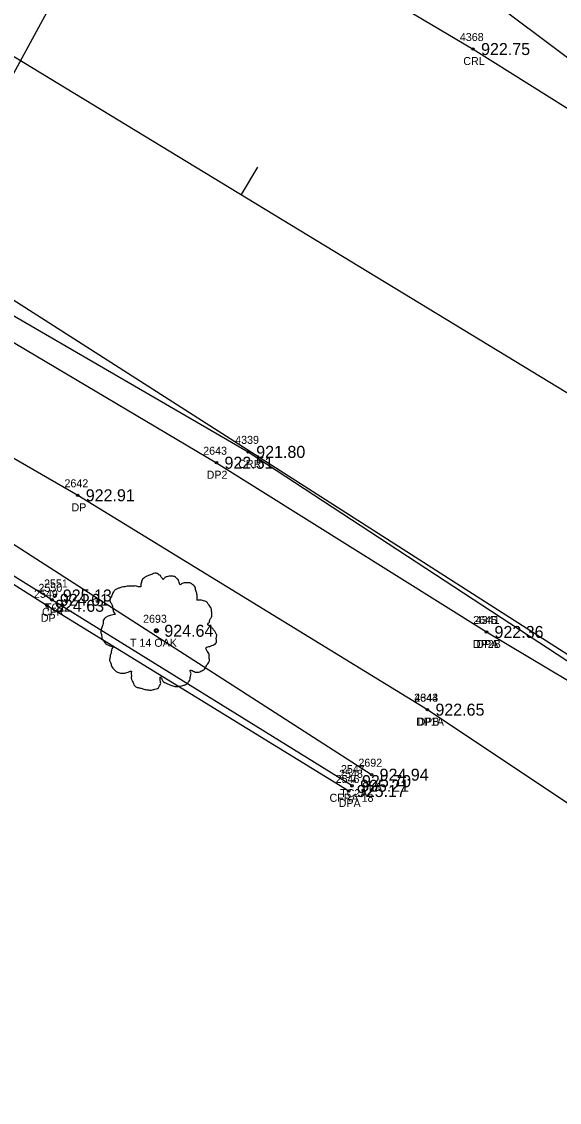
# Model space of a CAD drawing. Extents: x 1575382 to 1578175, y 1099175 to 1101955.
# Drawn here: x 1576940.1 to 1577007.3, y 1100268.6 to 1100403.7 of the extents above; entities that cross this region are included whole.
import ezdxf

# ---------------------------------------------------------------- set-up
doc = ezdxf.new("R2010")
doc.units = 0
for name, color, linetype in [('RD_EX_Conc', 7, 'Continuous'), ('RD_EX_Conc_txCode', 7, 'Continuous'), ('RD_EX_Driveway', 7, 'Continuous'), ('RD_EX_Driveway_txCode', 7, 'Continuous'), ('RD_EX_H2O', 7, 'Continuous'), ('RD_EX_H2O_txCode', 7, 'Continuous'), ('RD_EX_TX_Conc_ELEV', 7, 'Continuous'), ('RD_EX_TX_Driveway_ELEV', 7, 'Continuous'), ('RD_EX_TX_H2O_ELEV', 7, 'Continuous'), ('RD_EX_TX_VEG_ELEV', 7, 'Continuous'), ('RD_EX_VEG', 7, 'Continuous'), ('RD_EX_VEG_txCode', 7, 'Continuous'), ('RD_HC_Cl', 7, 'Continuous'), ('RD_HC_Data_Tic', 7, 'Continuous'), ('RD_SMD_Locator', 7, 'Continuous')]:
    doc.layers.add(name, color=color, linetype=linetype)

msp = doc.modelspace()

# ---------------------------------------------------------------- linework, layer by layer
at = {"layer": 'RD_EX_Conc'}
msp.add_lwpolyline([(1576981.4, 1100308.18), (1576943.85, 1100331.43), (1576924.98, 1100343.19), (1576916.83, 1100330.69), (1576913.19, 1100327.35), (1576909.37, 1100328.34), (1576893.14, 1100337.22), (1576871.48, 1100298.09), (1576883.4, 1100291.4), (1576884.86, 1100289.3), (1576883.99, 1100287.3), (1576876.72, 1100284.98), (1576869.05, 1100286.96), (1576863.26, 1100292.26), (1576859.18, 1100299.54), (1576857.64, 1100305.14)], dxfattribs=at)
at = {"layer": 'RD_EX_Driveway'}
for points in [[(1576906.58, 1100382.84), (1576964.44, 1100348.56), (1576998.21, 1100327.41)], [(1576899.64, 1100371.95), (1576900.23, 1100371.56), (1576947.09, 1100344.49), (1576990.82, 1100317.7)], [(1576980.99, 1100307.53), (1576943.25, 1100330.68), (1576925.33, 1100342), (1576917.59, 1100330.22), (1576913.45, 1100326.46), (1576909.08, 1100327.4), (1576893.37, 1100336), (1576872.46, 1100298.43), (1576883.97, 1100292.11), (1576885.75, 1100289.25), (1576884.59, 1100286.58), (1576876.77, 1100284.19), (1576868.68, 1100286.22), (1576862.58, 1100291.76), (1576858.38, 1100299.12), (1576856.77, 1100304.99), (1576856.69, 1100315.85), (1576858.25, 1100324.63)], [(1576998.21, 1100327.41), (1577016.08, 1100316.76), (1577049.48, 1100295.26), (1577086.9, 1100272.05), (1577126.36, 1100247.4), (1577165.51, 1100224.21), (1577206.25, 1100198.27), (1577244.83, 1100174.15), (1577285.9, 1100148.9), (1577326.99, 1100123.52)], [(1576990.82, 1100317.7), (1577009.15, 1100305.51), (1577047.11, 1100281.55), (1577078.9, 1100261.07), (1577119.62, 1100236.03), (1577160.15, 1100210.84), (1577199.88, 1100187.28), (1577237.41, 1100163.66), (1577279.15, 1100137.79), (1577321.31, 1100111.73)]]:
    msp.add_lwpolyline(points, dxfattribs=at)
at = {"layer": 'RD_EX_H2O'}
for points in [[(1576929.91, 1100433), (1576951.7, 1100426.83), (1576996.53, 1100400.27), (1577038.81, 1100373.75), (1577079.67, 1100350.15), (1577122.69, 1100322.64), (1577157.62, 1100301.09), (1577195.23, 1100276.28), (1577240.04, 1100251.66), (1577278.94, 1100221.51), (1577312.77, 1100200.12), (1577352.78, 1100176.91)], [(1576900.37, 1100401.58), (1576904.28, 1100393.84), (1576927.49, 1100373.64), (1576968.41, 1100349.92), (1577010.57, 1100322.36), (1577050.41, 1100297.37), (1577087.05, 1100275.19), (1577127.2, 1100251.29), (1577165.43, 1100227.76), (1577206.9, 1100201.89), (1577246.29, 1100176.81), (1577287.62, 1100151.2), (1577327.03, 1100134.92)]]:
    msp.add_lwpolyline(points, dxfattribs=at)
at = {"layer": 'RD_EX_VEG'}
for points in [[(1577033.02, 1100308.81), (1576927.61, 1100376.18), (1576959.88, 1100435.54), (1577018.02, 1100391.97)], [(1576983.84, 1100309.57), (1576920.15, 1100350.48), (1576898.49, 1100349.89), (1576888.93, 1100338.46), (1576868.49, 1100299.45), (1576871.57, 1100293.09), (1576879.37, 1100288.73)]]:
    msp.add_lwpolyline(points, dxfattribs=at)
for centre, radius in [((1576956.92, 1100327.56), 0.25), ((1576956.91, 1100327.54), 0.0001)]:
    msp.add_circle(centre, radius, dxfattribs=at)
for points in [[(1576957.05, 1100334.72), (1576956.75, 1100334.75), (1576956.42, 1100334.65), (1576956.17, 1100334.55), (1576955.95, 1100334.47), (1576955.73, 1100334.37), (1576955.43, 1100334.2), (1576955.2, 1100334), (1576955.08, 1100333.75), (1576955.03, 1100333.52), (1576954.98, 1100333.25), (1576954.98, 1100333.07), (1576954.85, 1100333.05), (1576954.7, 1100333.07), (1576954.45, 1100333.15), (1576954.2, 1100333.15), (1576953.95, 1100333.15), (1576953.6, 1100333.12), (1576953.25, 1100333.12), (1576952.98, 1100333.07), (1576952.65, 1100333.02), (1576952.28, 1100332.9), (1576951.93, 1100332.77), (1576951.63, 1100332.52), (1576951.38, 1100332.05), (1576951.25, 1100331.7), (1576951.1, 1100331.45), (1576951.25, 1100331), (1576951.43, 1100330.65), (1576951.45, 1100330.45), (1576951.53, 1100330.03), (1576951.63, 1100329.8), (1576951.75, 1100329.6), (1576951.68, 1100329.58), (1576951.3, 1100329.53), (1576951, 1100329.43), (1576950.58, 1100329.2), (1576950.35, 1100328.98), (1576950.25, 1100328.65), (1576950.23, 1100328.3), (1576950.13, 1100328.1), (1576950.05, 1100327.83), (1576950.03, 1100327.75), (1576949.98, 1100327.43), (1576950.08, 1100326.98), (1576950.1, 1100326.63), (1576950.23, 1100326.4), (1576950.38, 1100326.23), (1576950.55, 1100325.98), (1576950.95, 1100325.75), (1576951.28, 1100325.65), (1576951.48, 1100325.63), (1576951.3, 1100325.13), (1576951.25, 1100324.78), (1576951.13, 1100324.38), (1576951.13, 1100324.3), (1576951.08, 1100323.83), (1576951.23, 1100323.5), (1576951.3, 1100323.13), (1576951.48, 1100322.9), (1576951.75, 1100322.6), (1576952.08, 1100322.38), (1576952.58, 1100322.25), (1576952.98, 1100322.28), (1576953.55, 1100322.45), (1576953.8, 1100322.53), (1576953.78, 1100322.35), (1576953.8, 1100321.98), (1576953.8, 1100321.55), (1576953.95, 1100321.23), (1576954.05, 1100320.95), (1576954.2, 1100320.7), (1576954.53, 1100320.48), (1576954.93, 1100320.4), (1576955.35, 1100320.25), (1576955.8, 1100320.18), (1576956.3, 1100320.15), (1576956.9, 1100320.3), (1576957.17, 1100320.43), (1576957.27, 1100320.6), (1576957.47, 1100320.98), (1576957.42, 1100321.2), (1576957.45, 1100321.8), (1576957.55, 1100321.63), (1576957.72, 1100321.28), (1576958.22, 1100320.98), (1576958.62, 1100320.8), (1576959.1, 1100320.65), (1576959.4, 1100320.58), (1576959.87, 1100320.65), (1576960.25, 1100320.73), (1576960.62, 1100320.85), (1576960.92, 1100321.13), (1576961.1, 1100321.4), (1576961.15, 1100321.68), (1576961.22, 1100322.05), (1576961.27, 1100322.23)], [(1576961.27, 1100322.23), (1576961.2, 1100322.4), (1576961.15, 1100322.65), (1576961.22, 1100322.63), (1576961.4, 1100322.58), (1576961.67, 1100322.45), (1576961.9, 1100322.38), (1576962.22, 1100322.4), (1576962.5, 1100322.5), (1576962.95, 1100322.78), (1576963.22, 1100323.25), (1576963.5, 1100323.65), (1576963.57, 1100323.98), (1576963.52, 1100324.2), (1576963.5, 1100324.7), (1576963.3, 1100324.95), (1576963.25, 1100325.08), (1576963.15, 1100325.48), (1576963.22, 1100325.53), (1576963.5, 1100325.58), (1576963.87, 1100325.7), (1576964.15, 1100325.83), (1576964.37, 1100326), (1576964.45, 1100326.23), (1576964.42, 1100326.63), (1576964.47, 1100327.03), (1576964.4, 1100327.18), (1576964.3, 1100327.33), (1576964.22, 1100327.53), (1576964.07, 1100327.68), (1576963.97, 1100327.83), (1576963.87, 1100327.93), (1576963.75, 1100328.08), (1576963.57, 1100328.2), (1576963.42, 1100328.25), (1576963.37, 1100328.4), (1576963.52, 1100328.6), (1576963.57, 1100328.7), (1576963.6, 1100328.93), (1576963.82, 1100329.28), (1576963.87, 1100329.68), (1576963.82, 1100330.1), (1576963.77, 1100330.37), (1576963.62, 1100330.65), (1576963.42, 1100330.9), (1576963.3, 1100331.07), (1576963.12, 1100331.2), (1576962.8, 1100331.32), (1576962.55, 1100331.37), (1576962.2, 1100331.37), (1576962, 1100331.42), (1576962.02, 1100331.47), (1576962.02, 1100331.62), (1576962.02, 1100331.9), (1576961.95, 1100332.35), (1576961.8, 1100332.85), (1576961.8, 1100332.87), (1576961.7, 1100333.12), (1576961.47, 1100333.32), (1576961.3, 1100333.42), (1576961.1, 1100333.55), (1576960.85, 1100333.57), (1576960.55, 1100333.57), (1576960.27, 1100333.52), (1576960.07, 1100333.42), (1576959.9, 1100333.3), (1576959.82, 1100333.45), (1576959.72, 1100333.75), (1576959.67, 1100333.9), (1576959.52, 1100334.07), (1576959.3, 1100334.27), (1576958.85, 1100334.4), (1576958.22, 1100334.32), (1576957.92, 1100334.12), (1576957.77, 1100333.95), (1576957.72, 1100334.07), (1576957.52, 1100334.27), (1576957.42, 1100334.45), (1576957.25, 1100334.57), (1576957.1, 1100334.67), (1576957, 1100334.72)]]:
    msp.add_spline(points, degree=3, dxfattribs=at)
at = {"layer": 'RD_HC_Cl'}
msp.add_line((1576898.25, 1100424.16), (1577339.91, 1100155.92), dxfattribs=at)
at = {"layer": 'RD_HC_Data_Tic'}
msp.add_line((1576967.55, 1100382.07), (1576969.63, 1100385.49), dxfattribs=at)
at = {"layer": 'RD_SMD_Locator'}
for centre in [(1576996.53, 1100400.27), (1576968.41, 1100349.92), (1576964.44, 1100348.56), (1576947.09, 1100344.49), (1576943.85, 1100331.43), (1576944.22, 1100331.97), (1576943.25, 1100330.68), (1576956.92, 1100327.56), (1576998.21, 1100327.41), (1576998.21, 1100327.41), (1576990.82, 1100317.7), (1576990.82, 1100317.7), (1576981.64, 1100308.77), (1576983.84, 1100309.57), (1576980.99, 1100307.53), (1576981.4, 1100308.18)]:
    msp.add_circle(centre, 0.15, dxfattribs=at)

# ---------------------------------------------------------------- texts
at = {"layer": 'RD_EX_Conc_txCode'}
for s, p in [('2550', (1576942.18, 1100332.43)), ('2551', (1576942.87, 1100332.97)), ('CFR', (1576942.63, 1100329.43)), ('TC2', (1576942.98, 1100329.97)), ('2548', (1576979.77, 1100309.18)), ('2547', (1576980.01, 1100309.77)), ('TC2A', (1576979.91, 1100306.77)), ('CFRA 18', (1576978.58, 1100306.18))]:
    msp.add_text(s, height=1, dxfattribs=at).set_placement(p)
at = {"layer": 'RD_EX_Driveway_txCode'}
for s, p in [('2643', (1576962.78, 1100349.56)), ('2642', (1576945.43, 1100345.49)), ('DP2', (1576963.21, 1100346.56)), ('DP', (1576946.31, 1100342.49)), ('2549', (1576941.62, 1100331.68)), ('DP', (1576942.47, 1100328.68)), ('2645', (1576996.55, 1100328.41)), ('4341', (1576996.86, 1100328.41)), ('DP2B', (1576996.51, 1100325.41)), ('DPA', (1576996.94, 1100325.41)), ('4343', (1576989.19, 1100318.7)), ('2644', (1576989.16, 1100318.7)), ('DP1A', (1576989.39, 1100315.7)), ('DPB', (1576989.57, 1100315.7)), ('2546', (1576979.34, 1100308.53)), ('DPA', (1576979.72, 1100305.53))]:
    msp.add_text(s, height=1, dxfattribs=at).set_placement(p)
at = {"layer": 'RD_EX_H2O_txCode'}
for s, p in [('4368', (1576994.88, 1100401.27)), ('CRL', (1576995.31, 1100398.27)), ('4339', (1576966.78, 1100350.92)), ('CRR', (1576967.16, 1100347.92))]:
    msp.add_text(s, height=1, dxfattribs=at).set_placement(p)
at = {"layer": 'RD_EX_TX_Conc_ELEV'}
for s, p in [('924.61', (1576944.85, 1100330.68)), ('925.13', (1576945.22, 1100331.22)), ('925.21', (1576982.4, 1100307.43)), ('925.70', (1576982.64, 1100308.02))]:
    msp.add_text(s, height=1.5, dxfattribs=at).set_placement(p)
at = {"layer": 'RD_EX_TX_Driveway_ELEV'}
for s, p in [('922.51', (1576965.44, 1100347.81)), ('922.91', (1576948.09, 1100343.74)), ('924.63', (1576944.25, 1100329.93)), ('922.36', (1576999.21, 1100326.66)), ('922.36', (1576999.21, 1100326.66)), ('922.65', (1576991.82, 1100316.95)), ('922.65', (1576991.82, 1100316.95)), ('925.17', (1576981.99, 1100306.78))]:
    msp.add_text(s, height=1.5, dxfattribs=at).set_placement(p)
at = {"layer": 'RD_EX_TX_H2O_ELEV'}
for s, p in [('922.75', (1576997.53, 1100399.52)), ('921.80', (1576969.41, 1100349.17))]:
    msp.add_text(s, height=1.5, dxfattribs=at).set_placement(p)
at = {"layer": 'RD_EX_TX_VEG_ELEV'}
for s, p in [('924.64', (1576957.92, 1100326.81)), ('924.94', (1576984.84, 1100308.82))]:
    msp.add_text(s, height=1.5, dxfattribs=at).set_placement(p)
at = {"layer": 'RD_EX_VEG_txCode'}
for s, p in [('2693', (1576955.26, 1100328.56)), ('T 14 OAK', (1576953.62, 1100325.56)), ('2692', (1576982.19, 1100310.57)), ('SLA', (1576982.6, 1100307.57))]:
    msp.add_text(s, height=1, dxfattribs=at).set_placement(p)

doc.saveas('drawing.dxf')
